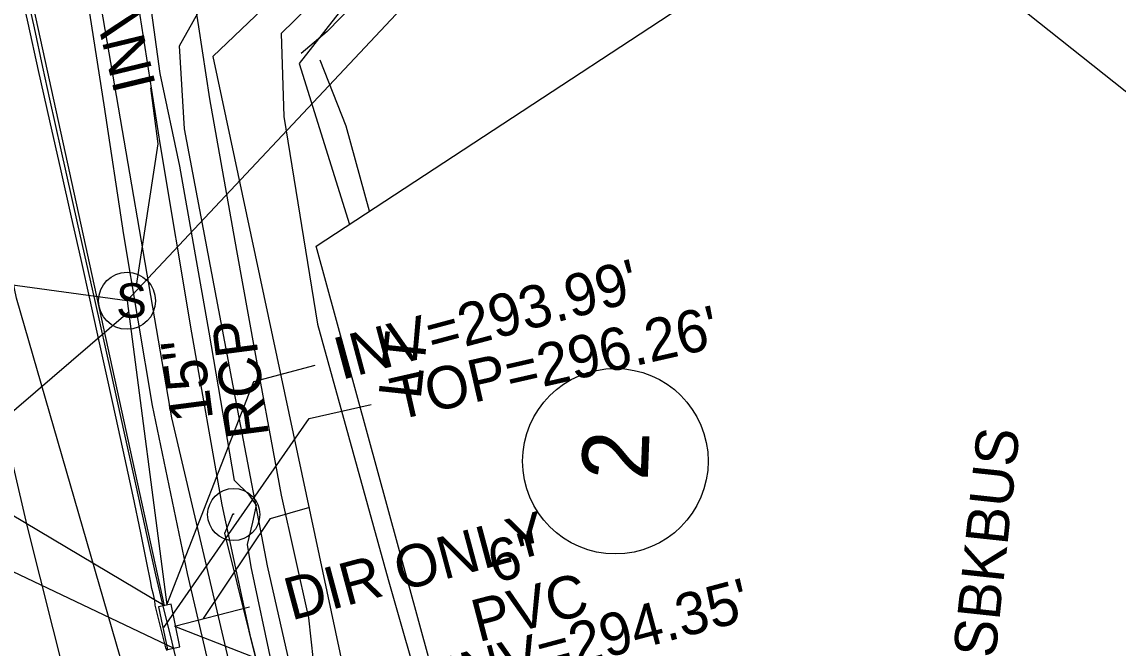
# Model space of a CAD drawing. Extents: x 2100323 to 2109811, y 740376 to 749755.
# Drawn here: x 2106028 to 2106131.3, y 740900.2 to 740959.3 of the extents above; entities that cross this region are included whole.
import ezdxf

# ---------------------------------------------------------------- set-up
doc = ezdxf.new("R2010")
doc.units = 0
for name, color, linetype in [('Exist Building', 7, 'Continuous'), ('Exist Building Text', 7, 'Continuous'), ('Exist Other Culture Fence Line', 7, 'Continuous'), ('Exist Property Owner Number CELL', 7, 'Continuous'), ('Exist Right of Way Line', 7, 'Continuous'), ('Exist Roads Curbs', 7, 'Continuous'), ('Exist Roads EOP', 7, 'Continuous'), ('Exist Roads EOP Other', 7, 'Continuous'), ('Exist Roads EOT', 7, 'Continuous'), ('Exist Structure Minor Catch Basin', 7, 'Continuous'), ('Exist Structure Minor Catch Basin Top Elevation', 7, 'Continuous'), ('Exist Structure Minor Pipes HDPE 8 Inch', 7, 'Continuous'), ('Exist Structure Minor Pipes HDPE 8 Inch Invert', 7, 'Continuous'), ('Exist Structure Minor Pipes HDPE 8 Inch Leader', 7, 'Continuous'), ('Exist Structure Minor Pipes HDPE 8 Inch Text', 7, 'Continuous'), ('Exist Structure Minor Pipes RCP 15 Inch', 7, 'Continuous'), ('Exist Structure Minor Pipes RCP 15 Inch Invert', 7, 'Continuous'), ('Exist Structure Minor Pipes RCP 15 Inch Leader', 7, 'Continuous'), ('Exist Structure Minor Pipes RCP 15 Inch Text', 7, 'Continuous'), ('Exist Structure Minor Pipes RCP 18 Inch', 7, 'Continuous'), ('Exist Structure Minor Pipes RCP 18 Inch Invert', 7, 'Continuous'), ('Exist Structure Minor Pipes RCP 18 Inch Leader', 7, 'Continuous'), ('Exist Structure Minor Storm Sewer Manhole CELL', 7, 'Continuous'), ('Exist Structure Minor Storm Sewer Manhole Leader', 7, 'Continuous'), ('Exist Utilities Other Pole CELL', 7, 'Continuous'), ('Exist Utilities Other Pole With Base Text', 7, 'Continuous'), ('Exist Utilities Power UG Cable SUE LOS B', 7, 'Continuous'), ('Exist Utilities Telephone UG Conduit SUE LOS B', 7, 'Continuous'), ('Exist Utilities Water UG Line SUE LOS B', 7, 'Continuous'), ('Exist Vegetation Hedge Row', 7, 'Continuous')]:
    doc.layers.add(name, color=color, linetype=linetype)

msp = doc.modelspace()

# ---------------------------------------------------------------- linework, layer by layer
at = {"layer": 'Exist Building'}
for points in [[(2106170.22, 740897.47), (2106170.01, 740906.39), (2106170.84, 740921.32), (2106171.56, 740937.42), (2106172.39, 740954.44), (2106173.21, 740971.6), (2106174.77, 740998.43), (2106175.68, 741024.23), (2106176.95, 741044.98), (2106177.98, 741064.75), (2106167.04, 741072.2), (2106162.35, 741075.24), (2106151.69, 741061.85), (2106138.38, 741045.62), (2106122.47, 741026.31), (2106111.05, 741014.45), (2106099.03, 741001.82), (2106080.81, 740982.98), (2106072.51, 740974.23), (2106060.58, 740962.34), (2106056.76, 740958.39), (2106054.29, 740956.32)], [(2106063.3, 740873.69), (2106060.17, 740882.25), (2106058.58, 740887.02), (2106056.96, 740893.62), (2106055.46, 740899.04), (2106055.01, 740903.06), (2106052.43, 740914.63), (2106050.49, 740925.21), (2106048.24, 740937.72), (2106045.7, 740952.04), (2106044.64, 740958.83), (2106043.74, 740964.61), (2106041.55, 740976.24)], [(2106064.83, 740858.72), (2106060.33, 740869.82), (2106056.72, 740879.88), (2106054.11, 740888.4), (2106051.56, 740898.56), (2106049.58, 740907.86), (2106049.24, 740909.99), (2106049.73, 740912.1), (2106050.1, 740913.7), (2106049.4, 740914.68), (2106048.01, 740916.03), (2106045.62, 740930.03), (2106042.85, 740945.69), (2106041.01, 740954.43), (2106040.09, 740961.06), (2106038.14, 740971.7)]]:
    msp.add_lwpolyline(points, dxfattribs=at)
msp.add_lwpolyline([(2106156.41, 740933.41), (2106134.2, 740874.83), (2106072.14, 740877.99), (2106055.71, 740938.13), (2106107.62, 740972.2)], close=True, dxfattribs=at)
at = {"layer": 'Exist Other Culture Fence Line'}
msp.add_lwpolyline([(2106162.05, 741074.66), (2106152.99, 741062.79), (2106126.51, 741031.64), (2106102.35, 741005.28), (2106079.79, 740981.54), (2106057.89, 740960.19), (2106054.1, 740955.36), (2106058.85, 740940.19)], dxfattribs=at)
at = {"layer": 'Exist Property Owner Number CELL'}
msp.add_circle((2106083.93, 740917.84), 8.75, dxfattribs=at)
at = {"layer": 'Exist Right of Way Line'}
msp.add_line((2106045.96, 740956.03), (2106061.8, 740881.65), dxfattribs=at)
msp.add_lwpolyline([(2106045.96, 740956.03), (2106062.07, 740971.4), (2106078.68, 740988.27), (2106093.33, 741003.46), (2106106.83, 741017.97), (2106119.74, 741032.38), (2106132.37, 741046.82), (2106143.27, 741059.88), (2106155.56, 741074.64), (2106170.07, 741092.74), (2106182.69, 741109.56), (2106195.14, 741126.34), (2106208.78, 741145.49), (2106222.57, 741165.94), (2106234.79, 741184.62), (2106245.86, 741201.96), (2106255.98, 741218.35), (2106265.93, 741235.13), (2106277.65, 741255.81), (2106290.18, 741278.83), (2106300.89, 741299.71), (2106312.06, 741322.2)], dxfattribs=at)
at = {"layer": 'Exist Roads Curbs'}
msp.add_lwpolyline([(2106042.51, 740899.19), (2106041.94, 740901.55), (2106041.33, 740904.04), (2106040.6, 740907.13), (2106039.75, 740910.93), (2106038.76, 740915.39), (2106037.64, 740920.47), (2106036.37, 740926.22), (2106034.89, 740932.83), (2106033.21, 740940.33), (2106031.67, 740947.22), (2106030.61, 740951.99), (2106029.95, 740955.02), (2106029.14, 740958.72), (2106028.08, 740963.49)], dxfattribs=at)
at = {"layer": 'Exist Roads EOP'}
msp.add_lwpolyline([(2106041.66, 740899.94), (2106041.53, 740900.23), (2106040.54, 740904.24), (2106040.5, 740904.7), (2106040.36, 740905.26), (2106040.23, 740905.83), (2106040.1, 740906.55), (2106039.76, 740908.25), (2106039.17, 740911.08), (2106038.45, 740914.55), (2106037.67, 740918.16), (2106036.85, 740921.9), (2106036.03, 740925.62), (2106035.22, 740929.3), (2106034.4, 740933.03), (2106033.54, 740936.88), (2106032.64, 740940.88), (2106031.67, 740945.23), (2106030.6, 740949.96), (2106029.54, 740954.72), (2106028.55, 740959.16), (2106027.58, 740963.52)], dxfattribs=at)
at = {"layer": 'Exist Roads EOP Other'}
for points in [[(2106062.51, 740860.09), (2106058.6, 740871.04), (2106055.07, 740880.93), (2106052.27, 740890.69), (2106049.55, 740901.16), (2106046.84, 740913.72), (2106043.99, 740929.96), (2106041.01, 740947.83), (2106038.48, 740963.95), (2106036.8, 740970.51)], [(2106056.8, 740861.16), (2106052.58, 740873.08), (2106049.3, 740883.83), (2106046.47, 740894.88), (2106043.57, 740907.24), (2106040.29, 740923.1), (2106037.58, 740939.21), (2106035.71, 740951.48), (2106034.29, 740960.72), (2106032.73, 740966.87)], [(2106060.74, 740941.43), (2106058.54, 740949.45), (2106056.09, 740955.69)]]:
    msp.add_lwpolyline(points, dxfattribs=at)
at = {"layer": 'Exist Roads EOT'}
msp.add_lwpolyline([(2105930.03, 741337.01), (2105939.25, 741297.24), (2105948.29, 741258.28), (2105957.07, 741219.77), (2105965.87, 741181.87), (2105975.19, 741142.04), (2105984.52, 741102.57), (2105993, 741066.08), (2106001.66, 741028.12), (2106010.97, 740987.9), (2106019.77, 740949.05), (2106028.42, 740911.77), (2106038.25, 740872.78), (2106043.44, 740855.88), (2106050.16, 740838.31), (2106058.33, 740820.59), (2106067.4, 740804.73), (2106075.26, 740793.08), (2106085.44, 740780.81), (2106098.96, 740767.08), (2106115.06, 740753.42), (2106130.43, 740741.63), (2106131.98, 740740.54)], dxfattribs=at)
at = {"layer": 'Exist Structure Minor Catch Basin'}
msp.add_lwpolyline([(2106040.86, 740904.11), (2106041.7, 740900.07), (2106042.87, 740900.32), (2106042.03, 740904.35)], close=True, dxfattribs=at)
at = {"layer": 'Exist Structure Minor Catch Basin Top Elevation'}
msp.add_lwpolyline([(2106041.35, 740902.14), (2106055.05, 740921.87), (2106060.9, 740923.2)], dxfattribs=at)
at = {"layer": 'Exist Structure Minor Pipes HDPE 8 Inch'}
msp.add_line((2106042.37, 740902.27), (2106049.42, 740904.11), dxfattribs=at)
at = {"layer": 'Exist Structure Minor Pipes HDPE 8 Inch Leader'}
for points in [[(2106045.1, 740902.98), (2106051.4, 740912.44), (2106055.13, 740913.51)], [(2106042.37, 740902.27), (2106060.29, 740895.25), (2106066.09, 740896.8)]]:
    msp.add_lwpolyline(points, dxfattribs=at)
at = {"layer": 'Exist Structure Minor Pipes RCP 15 Inch'}
msp.add_line((2106037.88, 740932.97), (2106041.64, 740904.27), dxfattribs=at)
at = {"layer": 'Exist Structure Minor Pipes RCP 15 Inch Leader'}
for points in [[(2106037.88, 740932.97), (2106025.96, 740934.61), (2106024.97, 740937.99)], [(2106041.64, 740904.27), (2106049.83, 740925.35), (2106055.62, 740926.91)]]:
    msp.add_lwpolyline(points, dxfattribs=at)
at = {"layer": 'Exist Structure Minor Pipes RCP 18 Inch'}
for p, q in [((2106041.41, 740904.18), (2106006.13, 741065.74)), ((2106110.72, 741010.69), (2106037.9, 740933))]:
    msp.add_line(p, q, dxfattribs=at)
at = {"layer": 'Exist Structure Minor Pipes RCP 18 Inch Leader'}
for points in [[(2106038.78, 740934.42), (2106040.82, 740947.78), (2106040.13, 740953.07)], [(2106041.41, 740904.18), (2106016.3, 740919.14), (2106015.55, 740923.07)], [(2106042.26, 740900.2), (2106011.27, 740914.94), (2106012.55, 740910.17)]]:
    msp.add_lwpolyline(points, dxfattribs=at)
at = {"layer": 'Exist Structure Minor Storm Sewer Manhole CELL'}
msp.add_circle((2106037.88, 740932.98), 2.69, dxfattribs=at)
at = {"layer": 'Exist Structure Minor Storm Sewer Manhole Leader'}
msp.add_lwpolyline([(2106037.97, 740931.88), (2106022.04, 740918.2), (2106020.61, 740924.03)], dxfattribs=at)
at = {"layer": 'Exist Utilities Other Pole CELL'}
msp.add_circle((2106047.94, 740912.81), 2.46, dxfattribs=at)
at = {"layer": 'Exist Utilities Power UG Cable SUE LOS B'}
msp.add_lwpolyline([(2106098.6, 740802.97), (2106082.43, 740823.28), (2106077.33, 740830.68), (2106071.3, 740842.04), (2106071.48, 740843.56), (2106071.76, 740843.92), (2106071.4, 740844.22), (2106069.16, 740846.19), (2106064.1, 740856.61), (2106059.52, 740867.74), (2106052.85, 740887.86), (2106047.09, 740911.04), (2106047.9, 740912.9), (2106047.94, 740912.81)], dxfattribs=at)
at = {"layer": 'Exist Utilities Telephone UG Conduit SUE LOS B'}
msp.add_lwpolyline([(2106035.26, 740961.71), (2106042.08, 740921.92), (2106050.26, 740887.12), (2106061.69, 740854.42), (2106076.18, 740828.49)], dxfattribs=at)
at = {"layer": 'Exist Utilities Water UG Line SUE LOS B'}
msp.add_lwpolyline([(2106094.02, 740794.49), (2106083.68, 740806.6), (2106061.91, 740841.85), (2106047.42, 740864.11), (2106027.44, 740933.21), (2106007.51, 741029.03), (2105993.52, 741101.9), (2105977.09, 741185.43), (2105973.67, 741208.65), (2105971.84, 741262.63), (2105977.09, 741334.05), (2105976.94, 741358.18), (2105974.31, 741389.69), (2105969.21, 741418.16), (2105954.11, 741497.09)], dxfattribs=at)
at = {"layer": 'Exist Vegetation Hedge Row'}
msp.add_lwpolyline([(2106065.92, 740894.7), (2106067.94, 740885.91), (2106066.69, 740881.8), (2106063.15, 740879.49), (2106059.63, 740878.83), (2106056.87, 740882.57), (2106051.14, 740907.97), (2106048.32, 740922.61), (2106043.29, 740949.19), (2106042.84, 740957.04), (2106045.41, 740961.66), (2106049.13, 740966.47), (2106051.6, 740973.47), (2106054.21, 740980.21), (2106057.12, 740978.55), (2106058.12, 740972.45), (2106057.92, 740964.72), (2106054.95, 740960.67), (2106052.41, 740958.2), (2106052.65, 740950.38), (2106055.83, 740930.77), (2106062.51, 740906.66), (2106065.92, 740894.7)], dxfattribs=at)

# ---------------------------------------------------------------- texts
at = {"layer": 'Exist Building Text'}
msp.add_text('3SBKBUS', height=4, rotation=83.8966, dxfattribs=at).set_placement((2106119.44, 740896.23))
at = {"layer": 'Exist Property Owner Number CELL'}
msp.add_text('2', height=6.25, rotation=87.7944, dxfattribs=at).set_placement((2106086.98, 740915.95))
at = {"layer": 'Exist Structure Minor Catch Basin Top Elevation'}
msp.add_text("TOP=296.26'", height=4, rotation=12.8374, dxfattribs=at).set_placement((2106063.29, 740921.69))
at = {"layer": 'Exist Structure Minor Pipes HDPE 8 Inch Invert'}
for s, p in [('DIR ONLY', (2106053.37, 740902.79)), ("INV=294.35'", (2106068.54, 740895.38))]:
    msp.add_text(s, height=4, rotation=15, dxfattribs=at).set_placement(p)
at = {"layer": 'Exist Structure Minor Pipes HDPE 8 Inch Text'}
for s, p in [('6"', (2106072.53, 740906.31)), ('PVC', (2106071.01, 740900.74))]:
    msp.add_text(s, height=4, rotation=14.5752, dxfattribs=at).set_placement(p)
at = {"layer": 'Exist Structure Minor Pipes RCP 15 Inch Invert'}
msp.add_text("INV=293.99'", height=4, rotation=15, dxfattribs=at).set_placement((2106058.07, 740925.49))
at = {"layer": 'Exist Structure Minor Pipes RCP 15 Inch Text'}
for s, p in [('RCP', (2106051.27, 740920.26)), ('15"', (2106046.01, 740921.82))]:
    msp.add_text(s, height=4, rotation=97.4576, dxfattribs=at).set_placement(p)
at = {"layer": 'Exist Structure Minor Pipes RCP 18 Inch Invert'}
msp.add_text("INV=294.60'", height=4, rotation=103.5483, dxfattribs=at).set_placement((2106040.62, 740953.28))
at = {"layer": 'Exist Structure Minor Storm Sewer Manhole CELL'}
msp.add_text('S', height=3.25, dxfattribs=at).set_placement((2106036.85, 740931.38))
at = {"layer": 'Exist Utilities Other Pole With Base Text'}
msp.add_text('LT', height=4, rotation=83.8864, dxfattribs=at).set_placement((2106065.56, 740923.59))

doc.saveas('drawing.dxf')
